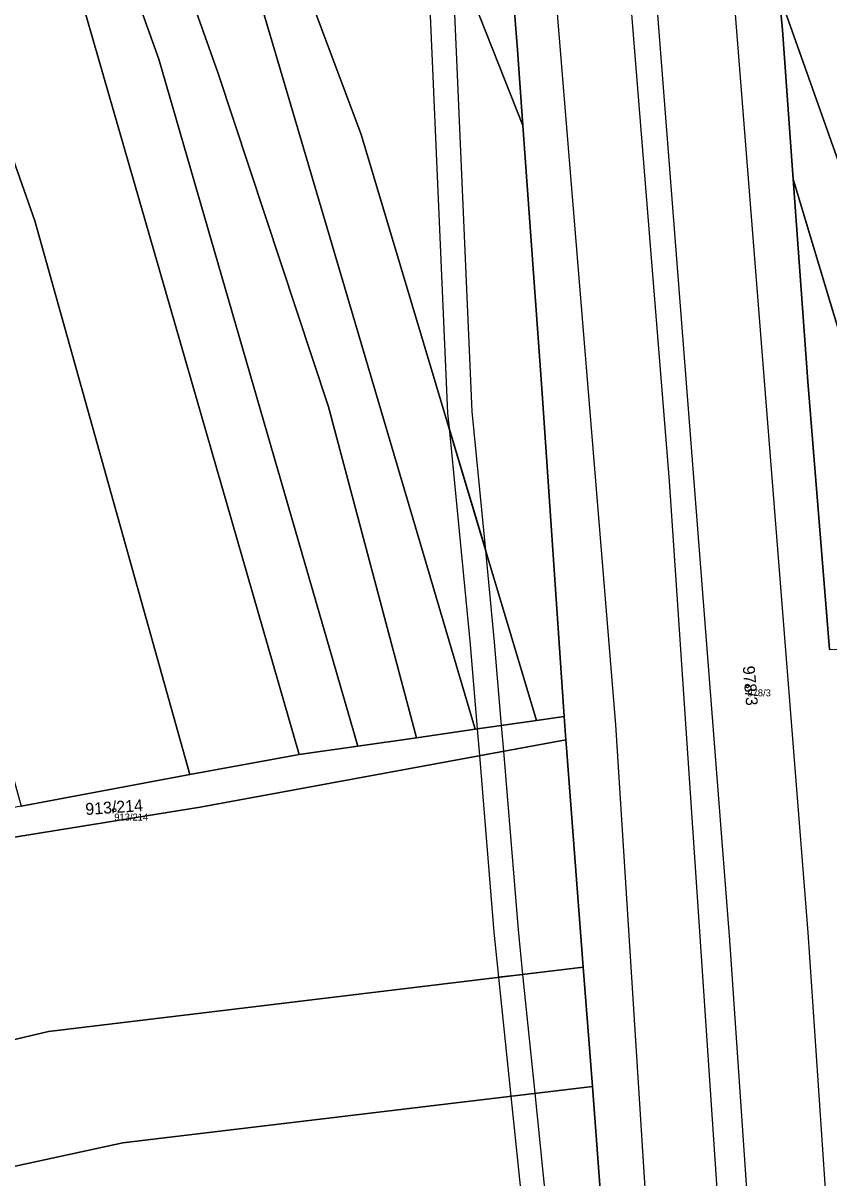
# Model space of a CAD drawing. Extents: x -603967 to -594699, y -1179315 to -1165625.
# Drawn here: x -596020.4 to -595905.4, y -1171645.7 to -1171481.1 of the extents above; entities that cross this region are included whole.
import ezdxf

# ---------------------------------------------------------------- set-up
doc = ezdxf.new("R2010")
doc.units = 0
for name, color, linetype in [('Definiční body', 7, 'Continuous'), ('Hranice parcel', 7, 'Continuous'), ('Parcelní čísla', 7, 'Continuous'), ('Polygon parcely', 7, 'Continuous'), ('Vnitřní kresba', 7, 'Continuous'), ('Věcná břemena k části', 7, 'Continuous')]:
    doc.layers.add(name, color=color, linetype=linetype)

msp = doc.modelspace()

# ---------------------------------------------------------------- linework, layer by layer
at = {"layer": 'Definiční body'}
for centre in [(-595917.07, -1171575.55994), (-596007.37, -1171593.26994)]:
    msp.add_circle(centre, 0.25, dxfattribs=at)
at = {"layer": 'Hranice parcel'}
for p, q in [((-595910.55, -1171503.33), (-595890.54, -1171569.9)), ((-595955.89, -1171581.74), (-595947.14, -1171580.49)), ((-595947.14, -1171580.49), (-595943.2, -1171579.93)), ((-595942.97, -1171583.23), (-595943.2, -1171579.93)), ((-595964.27, -1171582.94), (-595955.89, -1171581.74)), ((-595972.64, -1171584.14), (-595964.27, -1171582.94)), ((-595996.59, -1171588.21), (-595981.02, -1171585.34)), ((-595981.02, -1171585.34), (-595972.64, -1171584.14)), ((-596020.66, -1171592.7), (-595996.59, -1171588.21)), ((-595939.18, -1171632.65), (-595940.49, -1171615.65)), ((-595938, -1171648), (-595939.18, -1171632.65))]:
    msp.add_line(p, q, dxfattribs=at)
for points in [[(-595949.11, -1171495.65), (-595981.48, -1171413.82), (-596018.94, -1171331.7), (-596057.55, -1171244.68), (-596101.7, -1171152.82)], [(-595947.14, -1171580.49), (-595972.14, -1171496.95), (-595999.13, -1171425), (-596034.5, -1171347.07), (-596078.28, -1171248.34), (-596117.59, -1171165.05)], [(-595955.89, -1171581.74), (-595990.06, -1171465.99), (-596013.32, -1171408.74), (-596072.66, -1171279.83), (-596123.11, -1171169.35)], [(-595964.27, -1171582.94), (-595976.79, -1171535.78), (-595992.6, -1171488.1), (-596016.59, -1171420.54), (-596034.49, -1171380.83), (-596083.12, -1171272.14), (-596129.94, -1171174.69)], [(-595972.64, -1171584.14), (-596001, -1171486.19), (-596025.66, -1171417.55), (-596057.1, -1171349.75), (-596090.38, -1171273.93), (-596136.28, -1171179.65)], [(-595981.02, -1171585.34), (-596012.63, -1171475.7), (-596033.78, -1171418.74), (-596072.65, -1171334.48), (-596105.46, -1171260.46), (-596143.05, -1171185.26)], [(-595996.59, -1171588.21), (-596018.68, -1171509.27), (-596050.56, -1171418.72), (-596083.6, -1171343.79), (-596122.21, -1171259.12), (-596155.5, -1171194.32)], [(-595949.11, -1171495.65), (-595949.88, -1171484.89), (-595954.72, -1171423.44)], [(-595912.53, -1171476.94), (-595902.74, -1171504.6), (-595882.53, -1171569.66)], [(-595912.53, -1171476.94), (-595912.08, -1171482.09), (-595910.55, -1171503.33)], [(-595943.2, -1171579.93), (-595946.41, -1171533.18), (-595949.11, -1171495.65)], [(-595910.55, -1171503.33), (-595908.47, -1171532.14), (-595905.38, -1171570.35)], [(-595942.97, -1171583.23), (-595995.1, -1171592.85), (-596068.2, -1171604.64), (-596118.58, -1171618.4), (-596187.69, -1171644)], [(-595940.49, -1171615.65), (-595942.89, -1171584.4), (-595942.97, -1171583.23)], [(-596183.92, -1171664.28), (-596016.73, -1171624.81), (-595940.49, -1171615.65)], [(-596181.25, -1171678.66), (-596006.14, -1171640.69), (-595939.18, -1171632.65)]]:
    msp.add_lwpolyline(points, dxfattribs=at)
at = {"layer": 'Polygon parcely'}
for points in [[(-595949.11, -1171495.65), (-595949.88, -1171484.89), (-595954.72, -1171423.44), (-595970.04, -1171391.75), (-596044.75, -1171224.83), (-596083.82, -1171139.91), (-596096.4, -1171149.06), (-596101.7, -1171152.82), (-596057.55, -1171244.68), (-596018.94, -1171331.7), (-595981.48, -1171413.82)], [(-595947.14, -1171580.49), (-595943.2, -1171579.93), (-595946.41, -1171533.18), (-595949.11, -1171495.65), (-595981.48, -1171413.82), (-596018.94, -1171331.7), (-596057.55, -1171244.68), (-596101.7, -1171152.82), (-596103.75, -1171154.27), (-596117.59, -1171165.05), (-596078.28, -1171248.34), (-596034.5, -1171347.07), (-595999.13, -1171425), (-595972.14, -1171496.95)], [(-596078.28, -1171248.34), (-596117.59, -1171165.05), (-596123.11, -1171169.35), (-596072.66, -1171279.83), (-596013.32, -1171408.74), (-595990.06, -1171465.99), (-595955.89, -1171581.74), (-595947.14, -1171580.49), (-595972.14, -1171496.95), (-595999.13, -1171425), (-596034.5, -1171347.07)], [(-595964.27, -1171582.94), (-595955.89, -1171581.74), (-595990.06, -1171465.99), (-596013.32, -1171408.74), (-596072.66, -1171279.83), (-596123.11, -1171169.35), (-596124.59, -1171170.51), (-596129.94, -1171174.69), (-596083.12, -1171272.14), (-596034.49, -1171380.83), (-596016.59, -1171420.54), (-595992.6, -1171488.1), (-595976.79, -1171535.78)], [(-595992.6, -1171488.1), (-596016.59, -1171420.54), (-596034.49, -1171380.83), (-596083.12, -1171272.14), (-596129.94, -1171174.69), (-596136.28, -1171179.65), (-596090.38, -1171273.93), (-596057.1, -1171349.75), (-596025.66, -1171417.55), (-596001, -1171486.19), (-595972.64, -1171584.14), (-595964.27, -1171582.94), (-595976.79, -1171535.78)], [(-596090.38, -1171273.93), (-596136.28, -1171179.65), (-596143.05, -1171185.26), (-596105.46, -1171260.46), (-596072.65, -1171334.48), (-596033.78, -1171418.74), (-596012.63, -1171475.7), (-595981.02, -1171585.34), (-595972.64, -1171584.14), (-596001, -1171486.19), (-596025.66, -1171417.55), (-596057.1, -1171349.75)], [(-596033.78, -1171418.74), (-596072.65, -1171334.48), (-596105.46, -1171260.46), (-596143.05, -1171185.26), (-596146.66, -1171188.25), (-596153.51, -1171192.79), (-596155.5, -1171194.32), (-596122.21, -1171259.12), (-596083.6, -1171343.79), (-596050.56, -1171418.72), (-596018.68, -1171509.27), (-595996.59, -1171588.21), (-595981.02, -1171585.34), (-596012.63, -1171475.7)], [(-595996.59, -1171588.21), (-596018.68, -1171509.27), (-596050.56, -1171418.72), (-596083.6, -1171343.79), (-596122.21, -1171259.12), (-596155.5, -1171194.32), (-596160.94, -1171198.48), (-596172.42, -1171207.27), (-596129.92, -1171291.67), (-596068.94, -1171431.81), (-596045, -1171504.58), (-596020.66, -1171592.7)], [(-595882.53, -1171569.66), (-595859.35, -1171569.05), (-595884.05, -1171494.7), (-595919.06, -1171402.51), (-595912.53, -1171476.94), (-595902.74, -1171504.6)], [(-595910.55, -1171503.33), (-595890.54, -1171569.9), (-595882.53, -1171569.66), (-595902.74, -1171504.6), (-595912.53, -1171476.94), (-595912.08, -1171482.09)], [(-595905.38, -1171570.35), (-595890.54, -1171569.9), (-595910.55, -1171503.33), (-595908.47, -1171532.14)], [(-595940.49, -1171615.65), (-595942.89, -1171584.4), (-595942.97, -1171583.23), (-595995.1, -1171592.85), (-596068.2, -1171604.64), (-596118.58, -1171618.4), (-596187.69, -1171644), (-596183.92, -1171664.28), (-596016.73, -1171624.81)], [(-596181.25, -1171678.66), (-596006.14, -1171640.69), (-595939.18, -1171632.65), (-595940.49, -1171615.65), (-596016.73, -1171624.81), (-596183.92, -1171664.28)], [(-595938, -1171648), (-595939.18, -1171632.65), (-596006.14, -1171640.69), (-596181.25, -1171678.66), (-596178.68, -1171692.47), (-596070.4, -1171673.45), (-596004.1, -1171657.4)]]:
    msp.add_lwpolyline(points, close=True, dxfattribs=at)
for points in [[(-595954.72, -1171423.44), (-595949.88, -1171484.89), (-595949.11, -1171495.65), (-595946.41, -1171533.18), (-595943.2, -1171579.93), (-595942.97, -1171583.23), (-595942.89, -1171584.4), (-595940.49, -1171615.65), (-595939.18, -1171632.65), (-595938, -1171648), (-595936.56, -1171666.74), (-595935.09, -1171685.94), (-595934.68, -1171691.28), (-595933.72, -1171704.98), (-595932.78, -1171718.39), (-595932.44, -1171723.33), (-595926.94, -1171722.26), (-595923.12, -1171721.52), (-595916.41, -1171720.95), (-595912.14, -1171720.58), (-595901.14, -1171719.64)], [(-595905.38, -1171570.35), (-595908.47, -1171532.14), (-595910.55, -1171503.33), (-595912.08, -1171482.09), (-595912.53, -1171476.94)], [(-596194.62, -1171646.56), (-596187.69, -1171644), (-596118.58, -1171618.4), (-596068.2, -1171604.64), (-595995.1, -1171592.85), (-595942.97, -1171583.23), (-595943.2, -1171579.93), (-595947.14, -1171580.49), (-595955.89, -1171581.74), (-595964.27, -1171582.94), (-595972.64, -1171584.14), (-595981.02, -1171585.34), (-595996.59, -1171588.21), (-596020.66, -1171592.7), (-596053.65, -1171598.84), (-596064.98, -1171600.02), (-596068.57, -1171600.37), (-596116.35, -1171611.67), (-596187.75, -1171637.94), (-596195.28, -1171640.95), (-596199.98, -1171642.73), (-596204.78, -1171644.55), (-596216.22, -1171649.32)]]:
    msp.add_lwpolyline(points, dxfattribs=at)
at = {"layer": 'Vnitřní kresba'}
for p, q in [((-595919.56, -1171611.79), (-595938.09, -1171373.86)), ((-595952.1, -1171383.62), (-595935.9, -1171581.12)), ((-595928.16, -1171546.35), (-595941.25, -1171384.34)), ((-595926.01, -1171388.97), (-595908.44, -1171610.7)), ((-595916.41, -1171720.95), (-595928.16, -1171546.35)), ((-595935.9, -1171581.12), (-595926.94, -1171722.26)), ((-595912.14, -1171720.58), (-595919.56, -1171611.79)), ((-595908.44, -1171610.7), (-595901.14, -1171719.64))]:
    msp.add_line(p, q, dxfattribs=at)
at = {"layer": 'Věcná břemena k části'}
for points in [[(-595959.54, -1171469.3), (-595964.09, -1171457.77), (-595962.49, -1171475.56), (-595959.82, -1171536.68), (-595959.61, -1171538.82), (-595954.39, -1171556.26), (-595956.32, -1171536.44), (-595958.99, -1171475.32)], [(-595959.61, -1171538.82), (-595956.6, -1171569.64), (-595955.6, -1171581.7), (-595952.14, -1171581.2), (-595953.12, -1171569.32), (-595954.39, -1171556.26)], [(-595949.08, -1171616.68), (-595949.73, -1171610.33), (-595951.83, -1171584.87), (-595952.14, -1171581.2), (-595955.6, -1171581.7), (-595955.29, -1171585.5), (-595953.21, -1171610.65), (-595952.55, -1171617.1)], [(-595949.21, -1171649.59), (-595945.75, -1171649.1), (-595947.34, -1171633.63), (-595949.08, -1171616.68), (-595952.55, -1171617.1), (-595950.81, -1171634.05)]]:
    msp.add_lwpolyline(points, close=True, dxfattribs=at)

# ---------------------------------------------------------------- texts
at = {"layer": 'Definiční body'}
for s, p in [('978/3', (-595917.07, -1171577.049)), ('913/214', (-596007.37, -1171594.759))]:
    msp.add_text(s, height=0.999996, dxfattribs=at).set_placement(p)
at = {"layer": 'Parcelní čísla'}
for s, rotation, p in [('978/3', 275, (-595917.74, -1171572.771)), ('913/214', 4, (-596011.427, -1171593.979))]:
    msp.add_text(s, height=1.699998, rotation=rotation, dxfattribs=at).set_placement(p)

doc.saveas('drawing.dxf')
